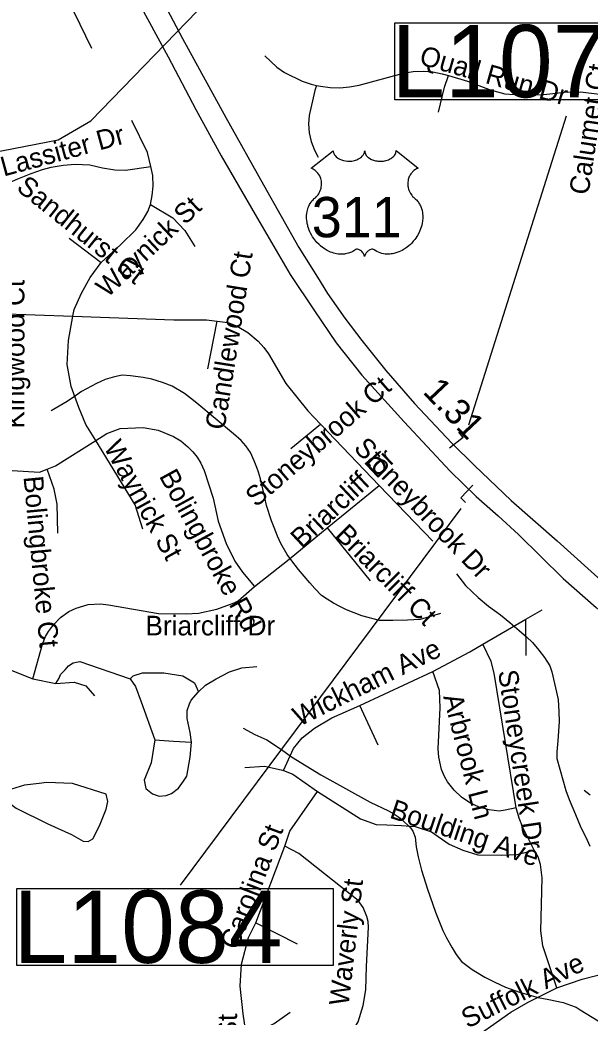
# Model space of a CAD drawing. Extents: x 1662474 to 1856135, y 779280 to 917889.
# Drawn here: x 1707011 to 1709768, y 814512 to 819336 of the extents above; entities that cross this region are included whole.
import ezdxf

# ---------------------------------------------------------------- set-up
doc = ezdxf.new("R2010")
doc.units = 0
for name, color, linetype in [('Exist Hydrographic Misc Water Feature', 7, 'Continuous'), ('Exist Hydrographic Pond Under 1500 Sq Ft', 7, 'Continuous'), ('Exist Road Non-System Type 51', 7, 'Continuous'), ('Exist Road Non-System Type 51 Label', 7, 'Continuous'), ('Exist Road Primary US Divided Attributed', 7, 'Continuous'), ('Exist Road Primary US Mileage Hundredths English Label', 7, 'Continuous'), ('Exist Road Primary US Shield Number Label', 7, 'Continuous'), ('Prop Approach Slab Hatching', 7, 'Continuous'), ('Prop Horizontal Alignment Station Label', 7, 'Continuous'), ('Prop Horizontal Alignment Tick Label', 7, 'Continuous')]:
    doc.layers.add(name, color=color, linetype=linetype)

msp = doc.modelspace()

# ---------------------------------------------------------------- linework, layer by layer
at = {"layer": 'Exist Hydrographic Misc Water Feature'}
for points in [[(1705403.1, 817006.2), (1705899.1, 817468.7), (1706161.1, 817808), (1706280.1, 818038.8), (1706591.2, 818311.4), (1706734.1, 818495.6), (1706794.2, 818625.6), (1706870.2, 818693.1), (1707195.2, 818755.4), (1707354.2, 818847.4), (1707919.2, 819433.2), (1708288.2, 819714.6), (1708465.1, 819960.4), (1708625.2, 820118.1), (1708860.2, 820274.1), (1709089.8, 820345.3), (1709286.2, 820386.9)], [(1709044.2, 816464.4), (1708945.9, 816435.4), (1708885.8, 816431.9), (1708813.8, 816430.7), (1708749.8, 816431.2), (1708664, 816454.1), (1708590.3, 816482.7), (1708560.4, 816497.1), (1708526.6, 816515.4), (1708496.6, 816533.6), (1708468.9, 816551.9), (1708437.2, 816586.3), (1708413.4, 816612.4), (1708358, 816677), (1708320.4, 816725.4), (1708302.6, 816749.6), (1708273.1, 816803.9), (1708255.6, 816838.1), (1708239.9, 816880.2), (1708228.1, 816912.3), (1708202.9, 816986.6), (1708195.3, 817026.6), (1708174.2, 817116.9), (1708164.4, 817149.1), (1708156.6, 817171.1), (1708142.9, 817203.2), (1708125.3, 817243.4), (1708103.6, 817275.6), (1708080, 817301.9), (1708044.2, 817334.2), (1707865.4, 817482), (1707835.6, 817506.3), (1707805.9, 817528.6), (1707746.2, 817565.1), (1707700.4, 817581.6), (1707648.5, 817598.1), (1707606.5, 817606.4), (1707544.7, 817615), (1707504.7, 817617.4), (1707468.5, 817609.8), (1707422.4, 817596.2), (1707380.3, 817576.6), (1707307.7, 817539.2), (1707279.6, 817517.5), (1707239.3, 817489.9), (1707160.9, 817444.6)], [(1709122, 816655.8), (1709165.5, 816599.4), (1709227, 816542.8), (1709276.6, 816500.3), (1709334.3, 816457.7), (1709379.9, 816421.3), (1709425.5, 816382.8), (1709461.3, 816352.5), (1709489.1, 816324.2), (1709520.7, 816287.9), (1709548.3, 816251.6), (1709574, 816211.4), (1709583.7, 816183.3), (1709614.5, 816049), (1709618, 815988.9), (1709619.4, 815942.8), (1709612.5, 815848.9), (1709608, 815794.9), (1709607.8, 815762.9), (1709650.3, 815608.4), (1709667.9, 815564.3), (1709697.2, 815492), (1709720.7, 815437.7), (1709754.1, 815367.4), (1709767.8, 815339.2)], [(1708090.6, 815909.3), (1708146.4, 815878.8), (1708204.1, 815854.2), (1708275.8, 815807.5), (1708323.4, 815771.1), (1708466.7, 815683.7), (1708705.4, 815551.3), (1708793.1, 815510.5), (1708819.1, 815496.2), (1708848.8, 815476), (1708866.6, 815459.8), (1708890.4, 815437.6), (1708900.4, 815427.5), (1708910.2, 815411.4), (1708921.9, 815383.3), (1708927.4, 815335.2), (1708937.1, 815287.1), (1708952.5, 815222.9), (1708981.6, 815130.6), (1709020.5, 815020.2), (1709055.7, 814931.8), (1709073.4, 814895.7), (1709100.9, 814847.4), (1709120.7, 814815.2), (1709146.3, 814781), (1709197.9, 814742.5), (1709259.6, 814705.9), (1709307.4, 814681.4), (1709359.2, 814656.9), (1709427, 814632.2), (1709516.8, 814607.4), (1709568.6, 814596.9), (1709638.6, 814582.2), (1709674.4, 814569.9), (1709700.4, 814559.7), (1709720.3, 814547.5), (1709865.4, 814458.1)]]:
    msp.add_lwpolyline(points, dxfattribs=at)
at = {"layer": 'Exist Hydrographic Pond Under 1500 Sq Ft'}
msp.add_lwpolyline([(1707427.6, 815590.9), (1707265.2, 815642.3), (1707140.8, 815647.7), (1707102.9, 815642.3), (1707032.6, 815634.2), (1706970.4, 815615.3), (1706946, 815588.2), (1706951.4, 815553.1), (1706992, 815523.3), (1707146.2, 815447.6), (1707259.8, 815396.2), (1707316.6, 815363.8), (1707341, 815361.1), (1707362.6, 815374.6), (1707395.1, 815436.8), (1707427.6, 815517.9), (1707435.7, 815555.8), (1707427.6, 815590.9)], dxfattribs=at)
at = {"layer": 'Exist Road Non-System Type 51'}
for p, q in [((1707248.9, 818280.4), (1707404, 818162.4)), ((1706897.2, 817915.6), (1707266.5, 817902.8)), ((1707919.2, 817647.9), (1707964.9, 817878.6)), ((1708320.6, 817262.6), (1708464.6, 817380.8)), ((1708464.6, 817380.8), (1708747.9, 817084.2)), ((1708496.6, 816878.7), (1708747.9, 817084.2)), ((1708747.9, 817084.2), (1709007.1, 816813.9)), ((1708496.6, 816878.7), (1708705.1, 816623)), ((1709458.1, 816436.9), (1709536.5, 816482.6)), ((1709249.6, 816315.7), (1709458.1, 816436.9)), ((1709459.9, 816261.1), (1709458.1, 816436.9)), ((1708655.1, 816020.4), (1709007.1, 816184.9)), ((1707073.4, 816147.9), (1707183.6, 816125.9)), ((1708743.6, 815827.2), (1708655.1, 816020.4)), ((1709739.1, 815610.7), (1709768.6, 815587.4)), ((1708151.8, 814968.9), (1708291.9, 815339.2)), ((1708151.8, 814968.9), (1708352, 814867.1))]:
    msp.add_line(p, q, dxfattribs=at)
for points in [[(1706405.4, 819663.6), (1706964.9, 819639.5), (1707019.8, 819631.1), (1707070.6, 819615.1), (1707108.5, 819597.2), (1707143.1, 819574.9), (1707179.6, 819544.4), (1707214.8, 819493), (1707356, 819200.1)], [(1708194.6, 819163.2), (1708253.6, 819106.9), (1708290.9, 819081.1), (1708374.9, 819039.6), (1708418.6, 819025.2), (1708444.9, 819019.4)], [(1708444.9, 819019.4), (1708464.4, 819015.1), (1708511.1, 819009.4), (1708558.2, 819008.4), (1708605.2, 819012), (1708650.6, 819020), (1708865.5, 819078.9), (1708912.9, 819086.2), (1708960.2, 819088), (1709007.6, 819084.6), (1709053.4, 819075.9), (1709082.8, 819067.1)], [(1709034.9, 818889.2), (1709064, 819011.2), (1709082.8, 819067.1)], [(1709082.8, 819067.1), (1709174.8, 819039.6), (1709284.4, 818998.2), (1709355.6, 818978.1), (1709450.1, 818971.5), (1709544.6, 818976.2), (1709644.6, 818985.9), (1709722.6, 818987.5), (1709814.2, 818977.2), (1709854.1, 818972)], [(1708444.9, 819019.4), (1708437.6, 818995.1), (1708410.1, 818874.5), (1708405.9, 818833), (1708409.6, 818790), (1708419.6, 818747.4), (1708435, 818706.8), (1708453.1, 818671.5)], [(1707642.9, 818627.4), (1707627.9, 818694.9), (1707551.8, 818849.4)], [(1706844.8, 818510.1), (1706885.1, 818523.2), (1706934.5, 818538.7), (1707001.1, 818566.8), (1707064.6, 818593.2), (1707119.8, 818612.8), (1707161.2, 818623.2), (1707219.8, 818633.4), (1707278.1, 818637.7), (1707347.9, 818634.5), (1707410.4, 818621.1), (1707469.6, 818611.7), (1707521.6, 818609.4), (1707642.9, 818627.4)], [(1707641.6, 818443.9), (1707649.9, 818487.5), (1707654.6, 818531.4), (1707653.9, 818583.6), (1707642.9, 818627.4)], [(1707404, 818162.4), (1707498, 818249.2), (1707571.8, 818320.4), (1707606.1, 818370.8), (1707628.9, 818409.6), (1707641.6, 818443.9)], [(1707641.6, 818443.9), (1707749.9, 818378.6), (1707808.2, 818318), (1707856, 818239.8)], [(1707266.5, 817902.8), (1707272.5, 817935.6), (1707307.6, 818014.9), (1707351, 818090.9), (1707404, 818162.4)], [(1707377.5, 817301.4), (1707330, 817379.2), (1707294.6, 817461.2), (1707258.4, 817562.6), (1707239.5, 817669.4), (1707245, 817784.7), (1707266.5, 817902.8)], [(1707266.5, 817902.8), (1707755.1, 817885.9), (1707912.9, 817884.7), (1707964.9, 817878.6)], [(1707964.9, 817878.6), (1708016.4, 817873.1), (1708061.2, 817854.5), (1708112.9, 817824.5), (1708163.4, 817781.8), (1708189.9, 817752.1), (1708213.1, 817720.1), (1708297.4, 817577.4), (1708402.6, 817445.6), (1708464.6, 817380.8)], [(1707377.5, 817301.4), (1707431.6, 817335.1), (1707494.6, 817359.4), (1707607.1, 817365.2), (1707678.6, 817351.6), (1707752.6, 817321.4), (1707788, 817299.9), (1707822.9, 817271.5), (1707846.5, 817247.1), (1707867.2, 817220.4), (1707885.1, 817191.8), (1707901.9, 817156.1), (1707944.4, 817023), (1707969.6, 816911.2), (1708008.2, 816803.4), (1708050.5, 816718.5), (1708087.2, 816665), (1708144.9, 816595.4)], [(1707141.6, 817162.9), (1707182.2, 817178.9), (1707377.5, 817301.4)], [(1707605.1, 816872.1), (1707568.4, 816989.7), (1707377.5, 817301.4)], [(1706839.5, 817163.9), (1707105.4, 817148.7), (1707141.6, 817162.9)], [(1707193.9, 816853.7), (1707190.4, 816992.9), (1707176.8, 817066.2), (1707141.6, 817162.9)], [(1708144.9, 816595.4), (1708312.1, 816727.2), (1708496.6, 816878.7)], [(1707073.4, 816147.9), (1707119.2, 816315.7), (1707133.9, 816352.7), (1707148.6, 816378.4), (1707172.2, 816410.4), (1707207.1, 816445.4), (1707247.6, 816473.7), (1707283.2, 816491), (1707340.5, 816507.5), (1707399.9, 816511.2), (1707439.4, 816506.8), (1707680.4, 816464.5), (1707814, 816462.6), (1707873.9, 816466.9), (1707962.6, 816484.9), (1708047.1, 816516.7), (1708065.9, 816526.2), (1708144.9, 816595.4)], [(1709007.1, 816184.9), (1709186.4, 816278.9), (1709249.6, 816315.7)], [(1709411.4, 815524.1), (1709305, 816175.5), (1709289.2, 816231.7), (1709249.6, 816315.7)], [(1706704.6, 816239.5), (1706846.4, 816229.6), (1706891.4, 816218.9), (1706931.4, 816205.7), (1707073.4, 816147.9)], [(1707183.6, 816125.9), (1707200.1, 816152.4), (1707207.4, 816169.8), (1707229, 816192.9), (1707244.8, 816211.8), (1707267.6, 816225.9), (1707300.9, 816232.7), (1707543.4, 816149.2)], [(1707873.9, 816085.8), (1707908.2, 816118), (1707959.1, 816149.2), (1708023.6, 816181.8), (1708084.4, 816201.2), (1708157, 816208.4)], [(1707543.4, 816149.2), (1707558.1, 816163.7), (1707604, 816177.6), (1707707.1, 816178.4), (1707798.8, 816163.7), (1707854.9, 816129), (1707873.9, 816085.8)], [(1709411.4, 815524.1), (1709357, 815513.9), (1709328.6, 815508.4), (1709279.6, 815514.6), (1709232.4, 815528), (1709187.4, 815548.8), (1709146.8, 815576.6), (1709110.2, 815609.9), (1709079.4, 815650.4), (1709063.9, 815676.6), (1709050.1, 815709.6), (1709036, 815768.9), (1709033.1, 815809.9), (1709042.4, 816008), (1709040.2, 816091.8), (1709007.1, 816184.9)], [(1707183.6, 816125.9), (1707273.1, 816132.4), (1707329, 816114.6), (1707370.6, 816065.8)], [(1707543.4, 816149.2), (1707569.6, 816111.8), (1707597.1, 816037.4), (1707662.2, 815853.2)], [(1707840.2, 815842.7), (1707834.5, 815889.2), (1707819.8, 815956.6), (1707820, 815996.2), (1707830, 816027.8), (1707839.4, 816045.4), (1707873.9, 816085.8)], [(1708284.9, 815704.4), (1708333.4, 815811.2), (1708375.4, 815863.4), (1708436, 815910.7), (1708518.4, 815960.2), (1708655.1, 816020.4)], [(1707662.2, 815853.2), (1707644.6, 815742.7), (1707611.4, 815658.4), (1707619.2, 815617.5), (1707651, 815591.8), (1707684.4, 815580.5), (1707717.6, 815583.7), (1707743.6, 815594.7), (1707777, 815620.4), (1707801.1, 815653.4), (1707818.4, 815677.4), (1707833.4, 815770.5), (1707840.2, 815842.7)], [(1707662.2, 815853.2), (1707753.9, 815847.4), (1707840.2, 815842.7)], [(1708097.8, 815719.1), (1708193.5, 815726.2), (1708274.1, 815708.6), (1708284.9, 815704.4)], [(1708284.9, 815704.4), (1708330.5, 815687.4), (1708450.5, 815603.1)], [(1708291.9, 815339.2), (1708316.6, 815411.8), (1708450.5, 815603.1)], [(1708450.5, 815603.1), (1708658.6, 815471.9), (1708733.9, 815444.2), (1708785.4, 815442.7), (1708856.8, 815439.9), (1708921.6, 815433.5), (1709001.9, 815408.6), (1709086.4, 815349.2), (1709153.1, 815319.1), (1709225.8, 815297.9), (1709340.5, 815296), (1709414.5, 815298.9), (1709497.6, 815319.9)], [(1709497.6, 815319.9), (1709474.4, 815368.7), (1709442.6, 815429.4), (1709425.8, 815474.2), (1709411.4, 815524.1)], [(1708564.1, 814367.4), (1708601.1, 814415.9), (1708646, 814489.7), (1708670.4, 814568.7), (1708684.4, 814644.9), (1708686.6, 814757.7), (1708695.9, 814947.9), (1708694.2, 814974.2), (1708688.8, 814999.7), (1708671.4, 815041.9), (1708647.1, 815076), (1708359.1, 815303.4), (1708291.9, 815339.2)], [(1709608.1, 814654.2), (1709540.5, 814856.6), (1709529.6, 814929.1), (1709536.5, 815186), (1709528.9, 815250.1), (1709517.1, 815287.1), (1709497.6, 815319.9)], [(1708105.4, 814430.1), (1708090.9, 814528.2), (1708075.9, 814661.1), (1708082.2, 814768.2), (1708115.6, 814897.4), (1708151.8, 814968.9)], [(1709608.1, 814654.2), (1709729.6, 814696.5), (1709892.9, 814736.9), (1710046.8, 814766.1), (1710207.1, 814789.2), (1710337.6, 814797.4), (1710681.6, 814790.8), (1710768.8, 814784.7)], [(1708564.1, 814367.4), (1708637.4, 814322.8), (1708711.4, 814288.1), (1708776.4, 814277.7), (1708855.4, 814276.4), (1708923.9, 814283.2), (1708991.4, 814297.6), (1709056.5, 814320.4), (1709118.1, 814351.1), (1709160.1, 814377.6), (1709384.4, 814536.9), (1709469.1, 814585.2), (1709608.1, 814654.2)], [(1708105.4, 814430.1), (1708175.4, 814447.7), (1708240.5, 814481), (1708317.6, 814536.9)]]:
    msp.add_lwpolyline(points, dxfattribs=at)
at = {"layer": 'Exist Road Primary US Divided Attributed'}
for points in [[(1707219.7, 820103.2), (1707404.1, 819753.3), (1707578.1, 819435.4), (1707727.2, 819157.1), (1707861.4, 818902.1), (1707983.2, 818678.2), (1708148.2, 818395.5), (1708317.2, 818104.9), (1708435.1, 817929.6), (1708539.4, 817773.3), (1708663.8, 817616.9), (1708868.3, 817392.4), (1709091.3, 817152.5), (1709216.8, 817031.2), (1709323.8, 816936.7), (1709422.5, 816846.2), (1709637.5, 816633.5), (1709797.9, 816493.7), (1710089.7, 816236.2), (1710290.6, 816053.2), (1710513.8, 815843.5), (1710670.1, 815705.2), (1710805.1, 815582)], [(1707463.7, 819892.5), (1707545.5, 819731.7), (1707631.3, 819561.8), (1707797.1, 819246), (1708006.1, 818864.1), (1708188.7, 818538), (1708359.3, 818235.9), (1708449.1, 818092.3), (1708498.3, 818012.3), (1708582.4, 817893), (1708663.8, 817784.6), (1708780.4, 817641), (1708918.7, 817481), (1709100.4, 817288.6), (1709208.9, 817180.2), (1709386.5, 817010.8), (1709608.9, 816815.7), (1709839.2, 816608.6), (1710085, 816378.3), (1710296.3, 816174.8), (1710542.1, 815959.9), (1710812.6, 815718.8)]]:
    msp.add_lwpolyline(points, dxfattribs=at)
at = {"layer": 'Prop Approach Slab Hatching'}
for p, q in [((1709153.9, 817316.8), (1709087.9, 817264.3)), ((1709153.9, 817316.8), (1709134.1, 817341.6)), ((1709143.1, 817024.5), (1709201.9, 817084.9)), ((1709143.1, 817024.5), (1709165.9, 817002.4))]:
    msp.add_line(p, q, dxfattribs=at)
at = {"layer": 'Prop Horizontal Alignment Station Label'}
for p, q in [((1709181.6, 817377.3), (1709654.7, 818872.1)), ((1709143.3, 816972.5), (1707785.5, 815151.3))]:
    msp.add_line(p, q, dxfattribs=at)
for points in [[(1708823.2, 819322.3), (1710352.9, 819322.3), (1710352.9, 818949.1), (1708823.2, 818949.1)], [(1706996, 815134.9), (1708525.7, 815134.9), (1708525.7, 814761.6), (1706996, 814761.6)]]:
    msp.add_lwpolyline(points, close=True, dxfattribs=at)
at = {"layer": 'Prop Horizontal Alignment Tick Label'}
msp.add_lwpolyline([(1708525.9, 818703.4), (1708526.2, 818699), (1708527.3, 818693.8), (1708528.1, 818691.1), (1708530.6, 818685.9), (1708534.6, 818679.9), (1708540.2, 818673.9), (1708546.5, 818668.7), (1708550.8, 818665.9), (1708558, 818662), (1708566.3, 818658.6), (1708575.4, 818655.9), (1708584.8, 818654), (1708595, 818652.9), (1708605.1, 818652.7), (1708616, 818653.5), (1708628.1, 818655.9), (1708633.7, 818657.3), (1708639.9, 818659.4), (1708645.7, 818661.8), (1708652, 818665.2), (1708657.1, 818668.5), (1708661.1, 818671.4), (1708666.7, 818676.8), (1708671.2, 818682.4), (1708673.1, 818685.5), (1708674.7, 818688.5), (1708677, 818694.9), (1708677.6, 818697.8), (1708678, 818703.6), (1708678.4, 818698.7), (1708678.9, 818695.6), (1708679.7, 818692.6), (1708681, 818689.4), (1708683.2, 818684.9), (1708685.7, 818681.1), (1708690.5, 818675.5), (1708693.4, 818672.8), (1708696.1, 818670.6), (1708703.4, 818665.6), (1708711.8, 818661.3), (1708715.9, 818659.5), (1708720.2, 818658), (1708725.6, 818656.4), (1708731.2, 818655.1), (1708736.7, 818654.1), (1708742.4, 818653.3), (1708748.1, 818652.9), (1708752.8, 818652.7), (1708758.6, 818652.8), (1708764, 818653.1), (1708769.4, 818653.7), (1708775.4, 818654.7), (1708780.3, 818655.8), (1708786.7, 818657.5), (1708792.5, 818659.6), (1708797.5, 818661.8), (1708804.1, 818665.2), (1708809.5, 818668.6), (1708813.4, 818671.7), (1708818, 818676), (1708822.4, 818681.1), (1708825, 818684.8), (1708826.8, 818688.6), (1708828.5, 818692.6), (1708829.5, 818696.9), (1708830, 818700.6), (1708830.1, 818703.7), (1708936.4, 818619.1), (1708933.9, 818618.1), (1708928.1, 818615.3), (1708923.5, 818612.6), (1708916.2, 818607.4), (1708913.1, 818604.6), (1708909.9, 818601.7), (1708907.1, 818598.5), (1708904.5, 818595.6), (1708901.4, 818591.3), (1708898.7, 818587), (1708896, 818582.3), (1708894, 818578.2), (1708890.7, 818569.7), (1708889.2, 818564.3), (1708888.2, 818559.7), (1708886.9, 818550.2), (1708886.6, 818545.7), (1708886.6, 818541.3), (1708886.8, 818536.5), (1708887.3, 818532), (1708888.1, 818527.3), (1708888.9, 818523.2), (1708890.2, 818518.1), (1708892.1, 818512.2), (1708894.4, 818506.5), (1708899.2, 818497.2), (1708905.5, 818487.8), (1708909.9, 818482.5), (1708914.3, 818478), (1708920.9, 818472.5), (1708924.4, 818469.4), (1708928.5, 818465.3), (1708935.2, 818457.5), (1708937.9, 818453.9), (1708940.6, 818449.8), (1708943.1, 818445.6), (1708945.6, 818441.1), (1708947.6, 818437.1), (1708951.4, 818428), (1708954.1, 818419.2), (1708955.4, 818414.5), (1708957.3, 818404.1), (1708958.1, 818399), (1708958.9, 818388.8), (1708958.9, 818376.5), (1708958, 818364.8), (1708955.8, 818351.2), (1708954, 818343), (1708951.2, 818333.5), (1708948.5, 818325.3), (1708943.6, 818313.2), (1708939.3, 818304.4), (1708933.7, 818294.1), (1708929.9, 818287.9), (1708925.4, 818281.2), (1708919.9, 818273.5), (1708913.3, 818265.4), (1708905.5, 818256.8), (1708899.1, 818250.4), (1708890.9, 818243), (1708885.8, 818238.9), (1708878.7, 818233.5), (1708868.9, 818226.9), (1708859.2, 818221.4), (1708851, 818217.2), (1708843.7, 818214), (1708834.3, 818210.4), (1708818.6, 818206.1), (1708812.9, 818204.9), (1708806.1, 818203.9), (1708799.8, 818203.3), (1708793.6, 818202.9), (1708785.4, 818202.9), (1708777.1, 818203.5), (1708769.4, 818204.7), (1708761.3, 818206.4), (1708752.8, 818208.9), (1708745.1, 818211.9), (1708737.3, 818215.7), (1708724.2, 818224), (1708720.4, 818226), (1708718.2, 818226.6), (1708713.1, 818226.8), (1708708.4, 818225.8), (1708703.5, 818223.9), (1708700.5, 818222.3), (1708696.6, 818219.7), (1708693.6, 818217.3), (1708690, 818213.9), (1708687.4, 818211), (1708685.5, 818208.7), (1708681.8, 818202.9), (1708680.5, 818200.1), (1708679.1, 818196.6), (1708677.9, 818191.3), (1708676.2, 818197.9), (1708674.3, 818202.3), (1708672, 818206.1), (1708669.7, 818209.4), (1708666, 818213.7), (1708662.6, 818216.9), (1708658.6, 818220.2), (1708654.4, 818222.7), (1708650.9, 818224.5), (1708647.8, 818225.7), (1708644, 818226.6), (1708640.8, 818226.9), (1708638.3, 818226.8), (1708634.7, 818226), (1708629.9, 818222.6), (1708625.4, 818219.4), (1708620.4, 818216.3), (1708614.5, 818213.2), (1708610.2, 818211.2), (1708605, 818209.2), (1708599, 818207.2), (1708592.5, 818205.5), (1708585.8, 818204.2), (1708579.9, 818203.2), (1708573.5, 818202.6), (1708567.8, 818202.5), (1708561.8, 818202.5), (1708556.3, 818203), (1708549.8, 818203.5), (1708541.8, 818204.7), (1708535.1, 818206.2), (1708528.1, 818208.1), (1708520.9, 818210.4), (1708513.1, 818213.3), (1708503.5, 818217.5), (1708496.8, 818221), (1708486.2, 818227.1), (1708473.7, 818235.7), (1708464.3, 818243.3), (1708457.5, 818249.5), (1708447.4, 818259.8), (1708441.4, 818266.5), (1708432.1, 818278.6), (1708426.1, 818287.3), (1708422.3, 818293.7), (1708416.6, 818304), (1708413.5, 818310.5), (1708409.5, 818319.9), (1708406.3, 818328.5), (1708403.7, 818336.7), (1708402.3, 818341.9), (1708400.3, 818351), (1708399.1, 818357.4), (1708397.9, 818366.3), (1708397.2, 818375.7), (1708397.1, 818384.3), (1708397.3, 818391.4), (1708398.1, 818399.8), (1708399.5, 818408.6), (1708401.2, 818416.2), (1708402.8, 818421.7), (1708405, 818428.3), (1708408, 818435.7), (1708411.5, 818442.7), (1708414.9, 818448.6), (1708419.1, 818454.8), (1708423.2, 818460.2), (1708428.7, 818466.1), (1708434.3, 818471.5), (1708439.5, 818475.7), (1708445.6, 818481.7), (1708448.8, 818485.4), (1708452.7, 818490.5), (1708455.8, 818495.2), (1708458.2, 818499.4), (1708461.5, 818505.6), (1708463.4, 818510.2), (1708465.9, 818517.4), (1708467.1, 818522.4), (1708468.3, 818528.9), (1708469.1, 818535), (1708469.5, 818542.6), (1708469.3, 818548.9), (1708468.5, 818556.2), (1708467.1, 818563.2), (1708465.4, 818569.4), (1708462.8, 818576.4), (1708460.4, 818581.6), (1708456.3, 818588.5), (1708451.8, 818595), (1708447.1, 818600.3), (1708442.4, 818605), (1708437.9, 818608.5), (1708433.6, 818611.6), (1708428.2, 818614.9), (1708422.9, 818617.4), (1708419.7, 818618.7)], close=True, dxfattribs=at)

# ---------------------------------------------------------------- texts
at = {"layer": 'Exist Road Non-System Type 51 Label'}
for s, rotation, p in [('Quail Run Dr', 344.1591, (1708937.3, 819122.5)), ('Calumet Ct', 81.474, (1709760.3, 818486.3)), ('Lassiter Dr', 15.2557, (1706931.8, 818578.1)), ('Sandhurst Ct', 321.3243, (1706988.5, 818516.4)), ('Waynick St', 43.141, (1707433, 817988.8)), ('Candlewood Ct', 80.9303, (1707999.8, 817349.2)), ('Kingwood Ct', 90, (1707032.2, 817359.2)), ('Stoneybrook Ct', 40.9878, (1708153.1, 816975.7)), ('Waynick St', 298.894, (1707413.3, 817270)), ('Stoneybrook Dr', 313.8605, (1708620.6, 817260.9)), ('Briarcliff Dr', 43.1686, (1708374.6, 816775.3)), ('Bolingbroke Ct', 275.4373, (1707027.5, 817126.1)), ('Bolingbroke Rd', 298.5855, (1707681.6, 817129.8)), ('Briarcliff Ct', 314.9838, (1708530.1, 816838.8)), ('Wickham Ave', 26.4507, (1708361.5, 815916.6)), ('Stoneycreek Dr', 278.4956, (1709323.1, 816185.4)), ('Arbrook Ln', 284.4216, (1709057.3, 816062.9)), ('Boulding Ave', 341.4254, (1708793.6, 815477.9)), ('Carolina St', 69.2603, (1708063.9, 814832.4)), ('Waverly St', 83.3742, (1708599.9, 814564.2)), ('Suffolk Ave', 26.5783, (1709175.5, 814455.6)), ('Carolina St', 90.932, (1708070.9, 813901))]:
    msp.add_text(s, height=95, rotation=rotation, dxfattribs=at).set_placement(p)
msp.add_text('Briarcliff Dr', height=95, dxfattribs=at).set_placement((1707617.3, 816358.7))
at = {"layer": 'Exist Road Primary US Mileage Hundredths English Label'}
msp.add_text('1.31', height=125, rotation=313.357, dxfattribs=at).set_placement((1708955, 817533.6))
at = {"layer": 'Exist Road Primary US Shield Number Label'}
msp.add_text('311', height=195, dxfattribs=at).set_placement((1708422.1, 818284.7))
at = {"layer": 'Prop Horizontal Alignment Station Label'}
for s, p in [('L1076', (1708806.5, 818962)), ('L1084', (1706979.3, 814774.6))]:
    msp.add_text(s, height=350, dxfattribs=at).set_placement(p)

doc.saveas('drawing.dxf')
